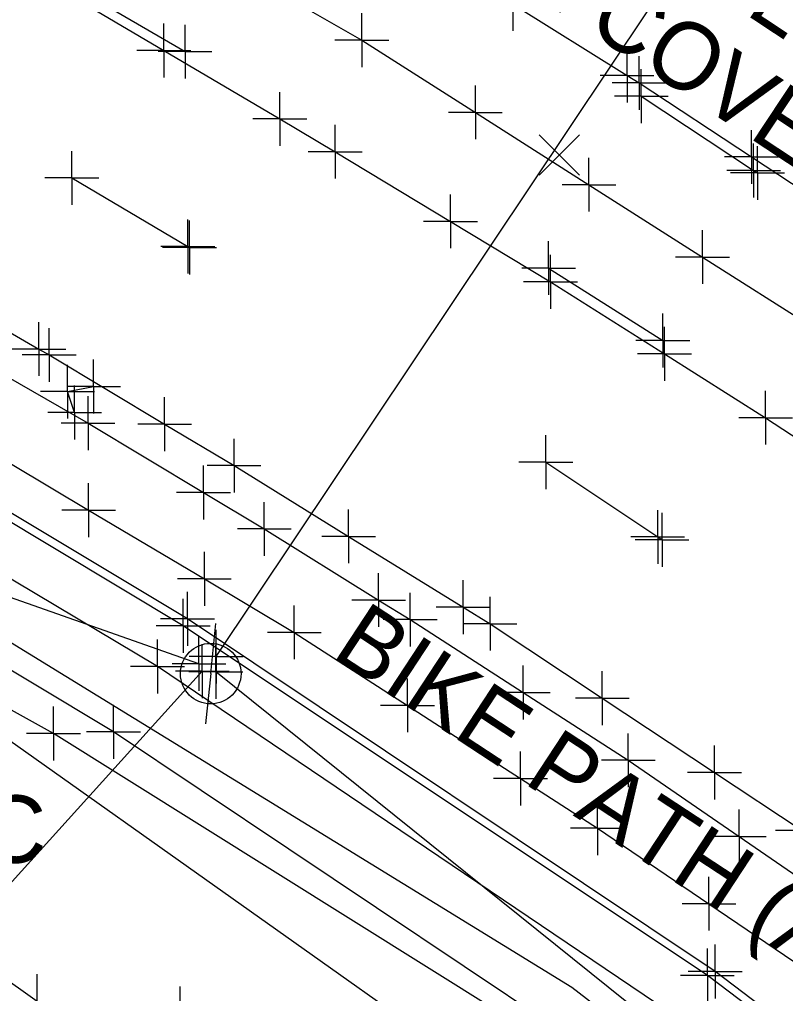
# Model space of a CAD drawing. Extents: x 0 to 1944463, y 0 to 420651.
# Drawn here: x 1942835 to 1942891.8, y 417717.4 to 417789.8 of the extents above; entities that cross this region are included whole.
import ezdxf

# ---------------------------------------------------------------- set-up
doc = ezdxf.new("R2010")
doc.units = 0
for name, color, linetype in [('SUR - DRG - Storm Sewer - Points - Locators', 7, 'Continuous'), ('SUR - DRG - Storm Sewer Text', 7, 'Continuous'), ('SUR - DTM - Breaklines', 7, 'Continuous'), ('SUR - DTM - Breaklines - Points - Locators', 7, 'Continuous'), ('SUR - TR-CTRL - Pavement Marking', 7, 'Continuous'), ('SUR - TR-CTRL - Pavement Marking - Points - Locators', 7, 'Continuous'), ('SUR - TRAN - Features', 7, 'Continuous'), ('SUR - TRAN - Features - Points - Locators', 7, 'Continuous'), ('SUR - TRAN - Features Text', 7, 'Continuous'), ('SUR - UTL - Fiber Optic Cable (Underground)', 7, 'Continuous'), ('SUR - UTL - Low Wire Crossings', 7, 'Continuous'), ('SUR - UTL - Overhead Wire Crossings', 7, 'Continuous'), ('SUR - UTL - Overhead Wire Crossings - Points - Locators', 7, 'Continuous'), ('SUR - UTL - Poles and Miscellaneous', 7, 'Continuous'), ('SUR - UTL - Poles and Miscellaneous Text', 7, 'Continuous'), ('SUR - VEG - Features', 7, 'Continuous')]:
    doc.layers.add(name, color=color, linetype=linetype)

msp = doc.modelspace()

# ---------------------------------------------------------------- linework, layer by layer
at = {"layer": 'SUR - DRG - Storm Sewer - Points - Locators'}
msp.add_line((1942846.896, 417715.959), (1942846.896, 417717.959), dxfattribs=at)
at = {"layer": 'SUR - DTM - Breaklines'}
for points in [[(1942706.496, 417864.602), (1942715.785, 417860.899), (1942725.074, 417857.195), (1942728.142, 417855.972), (1942737.3, 417851.955), (1942746.457, 417847.938), (1942755.615, 417843.922), (1942764.773, 417839.905), (1942767.692, 417838.624), (1942776.578, 417834.037), (1942785.464, 417829.45), (1942794.35, 417824.864), (1942803.236, 417820.277), (1942812.122, 417815.69), (1942818.635, 417812.328), (1942827.298, 417807.331), (1942835.96, 417802.335), (1942844.622, 417797.339), (1942853.285, 417792.343), (1942860.379, 417788.251), (1942868.814, 417782.88), (1942877.25, 417777.509), (1942885.685, 417772.138), (1942894.12, 417766.767)], [(1943086.971, 417542.441), (1943075.211, 417554.63), (1943062.523, 417566.148), (1943025.76, 417598.308), (1942997.463, 417625.18), (1942961.642, 417658.671), (1942931.319, 417684.435), (1942886.042, 417718.77), (1942847.117, 417744.736), (1942804.588, 417770.285), (1942795.222, 417775.523)], [(1942921.107, 417679.837), (1942919.961, 417678.775), (1942913.528, 417683.522), (1942876.22, 417712.505), (1942837.487, 417736.737), (1942800.473, 417757.298), (1942794.469, 417761.004), (1942792.318, 417764.328), (1942782.845, 417768.341), (1942772.445, 417769.28), (1942760.386, 417765.72), (1942751.56, 417758.18), (1942747.81, 417744.492), (1942745.106, 417731.919)], [(1942747.476, 417729.925), (1942756.054, 417750.29), (1942764.871, 417756.608), (1942776.046, 417756.961), (1942796.117, 417745.486), (1942836.286, 417716.866), (1942867.394, 417691.467), (1942887.831, 417674.888), (1942915.646, 417649.13), (1942930.902, 417655.963), (1942938.983, 417658.675)]]:
    msp.add_lwpolyline(points, dxfattribs=at)
at = {"layer": 'SUR - DTM - Breaklines - Points - Locators'}
for p, q in [((1942860.379, 417788.251), (1942860.379, 417790.251)), ((1942860.379, 417788.251), (1942858.379, 417788.251)), ((1942860.379, 417788.251), (1942862.379, 417788.251)), ((1942860.379, 417788.251), (1942860.379, 417786.251)), ((1942868.814, 417782.88), (1942868.814, 417784.88)), ((1942868.814, 417782.88), (1942866.814, 417782.88)), ((1942868.814, 417782.88), (1942870.814, 417782.88)), ((1942868.814, 417782.88), (1942868.814, 417780.88)), ((1942877.25, 417777.509), (1942877.25, 417779.509)), ((1942877.25, 417777.509), (1942875.25, 417777.509)), ((1942877.25, 417777.509), (1942879.25, 417777.509)), ((1942877.25, 417777.509), (1942877.25, 417775.509)), ((1942885.685, 417772.138), (1942885.685, 417774.138)), ((1942885.685, 417772.138), (1942883.685, 417772.138)), ((1942885.685, 417772.138), (1942887.685, 417772.138)), ((1942885.685, 417772.138), (1942885.685, 417770.138)), ((1942847.117, 417744.736), (1942847.117, 417746.736)), ((1942847.117, 417744.736), (1942845.117, 417744.736)), ((1942847.117, 417744.736), (1942849.117, 417744.736)), ((1942847.117, 417744.736), (1942847.117, 417742.736)), ((1942837.487, 417736.737), (1942837.487, 417738.737)), ((1942837.487, 417736.737), (1942835.487, 417736.737)), ((1942837.487, 417736.737), (1942839.487, 417736.737)), ((1942837.487, 417736.737), (1942837.487, 417734.737)), ((1942886.042, 417718.77), (1942886.042, 417720.77)), ((1942836.286, 417716.866), (1942836.286, 417718.866)), ((1942886.042, 417718.77), (1942884.042, 417718.77)), ((1942886.042, 417718.77), (1942888.042, 417718.77)), ((1942886.042, 417718.77), (1942886.042, 417716.77))]:
    msp.add_line(p, q, dxfattribs=at)
at = {"layer": 'SUR - TR-CTRL - Pavement Marking'}
for points in [[(1942772.498, 417845.953), (1942781.476, 417841.549), (1942786.072, 417839.295), (1942795.028, 417834.902), (1942803.852, 417830.199), (1942805.346, 417829.403), (1942814.138, 417824.639), (1942820.568, 417821.156), (1942829.263, 417816.216), (1942837.079, 417811.776), (1942845.687, 417806.687), (1942849.257, 417804.577), (1942857.825, 417799.421), (1942863.118, 417796.235), (1942871.595, 417790.931), (1942880.073, 417785.627), (1942880.966, 417785.069), (1942889.317, 417779.568), (1942894.238, 417776.326)], [(1942765.257, 417830.796), (1942774.22, 417826.361), (1942779.617, 417823.691), (1942788.514, 417819.126), (1942792.869, 417816.891), (1942801.689, 417812.177), (1942810.508, 417807.464), (1942813.783, 417805.714), (1942822.492, 417800.801), (1942831.202, 417795.887), (1942837.075, 417792.574), (1942845.682, 417787.484), (1942854.29, 417782.394), (1942858.407, 417779.959), (1942866.964, 417774.785), (1942874.398, 417770.29), (1942882.852, 417764.949), (1942890.364, 417760.204), (1942898.733, 417754.731)], [(1942839.255, 417792.082), (1942847.255, 417787.394)], [(1942775.389, 417788.48), (1942778.077, 417787.573), (1942783.724, 417785.239), (1942789.24, 417782.599), (1942795.258, 417779.283), (1942803.951, 417774.34), (1942812.644, 417769.396), (1942821.336, 417764.453), (1942822.904, 417763.561), (1942831.499, 417758.45), (1942840.094, 417753.338), (1942848.689, 417748.226), (1942855.367, 417744.255), (1942863.768, 417738.83), (1942872.168, 417733.405), (1942877.884, 417729.714), (1942886.157, 417724.097), (1942893.929, 417718.822)], [(1942797.979, 417786.93), (1942806.741, 417782.111), (1942815.503, 417777.292), (1942819.085, 417775.322), (1942827.74, 417770.312), (1942836.395, 417765.303), (1942837.158, 417764.861), (1942845.739, 417759.725), (1942850.894, 417756.639), (1942859.402, 417751.384), (1942867.91, 417746.129), (1942869.903, 417744.898), (1942878.239, 417739.373), (1942886.574, 417733.848), (1942893.087, 417729.531)], [(1942881.132, 417784.086), (1942889.473, 417778.571), (1942889.756, 417778.384)], [(1942838.844, 417778.008), (1942847.455, 417772.924), (1942847.593, 417772.842)], [(1942874.251, 417771.318), (1942882.733, 417765.932)], [(1942839.056, 417760.585), (1942838.533, 417762.141), (1942840.469, 417762.525)], [(1942874.044, 417756.905), (1942882.354, 417751.343), (1942882.674, 417751.129)]]:
    msp.add_lwpolyline(points, dxfattribs=at)
at = {"layer": 'SUR - TR-CTRL - Pavement Marking - Points - Locators'}
for p, q in [((1942871.595, 417790.931), (1942871.595, 417788.931)), ((1942845.682, 417787.484), (1942845.682, 417789.484)), ((1942847.255, 417787.394), (1942847.255, 417789.394)), ((1942845.682, 417787.484), (1942843.682, 417787.484)), ((1942847.255, 417787.394), (1942845.255, 417787.394)), ((1942845.682, 417787.484), (1942847.682, 417787.484)), ((1942845.682, 417787.484), (1942845.682, 417785.484)), ((1942847.255, 417787.394), (1942849.255, 417787.394)), ((1942847.255, 417787.394), (1942847.255, 417785.394)), ((1942880.073, 417785.627), (1942880.073, 417787.627)), ((1942880.966, 417785.069), (1942880.966, 417787.069)), ((1942880.073, 417785.627), (1942878.073, 417785.627)), ((1942880.073, 417785.627), (1942882.073, 417785.627)), ((1942880.073, 417785.627), (1942880.073, 417783.627)), ((1942881.132, 417784.086), (1942881.132, 417786.086)), ((1942880.966, 417785.069), (1942878.966, 417785.069)), ((1942880.966, 417785.069), (1942882.966, 417785.069)), ((1942880.966, 417785.069), (1942880.966, 417783.069)), ((1942854.29, 417782.394), (1942854.29, 417784.394)), ((1942881.132, 417784.086), (1942879.132, 417784.086)), ((1942881.132, 417784.086), (1942883.132, 417784.086)), ((1942881.132, 417784.086), (1942881.132, 417782.086)), ((1942854.29, 417782.394), (1942852.29, 417782.394)), ((1942854.29, 417782.394), (1942856.29, 417782.394)), ((1942854.29, 417782.394), (1942854.29, 417780.394)), ((1942858.407, 417779.959), (1942858.407, 417781.959)), ((1942889.317, 417779.568), (1942889.317, 417781.568)), ((1942889.473, 417778.571), (1942889.473, 417780.571)), ((1942838.844, 417778.008), (1942838.844, 417780.008)), ((1942858.407, 417779.959), (1942856.407, 417779.959)), ((1942858.407, 417779.959), (1942860.407, 417779.959)), ((1942858.407, 417779.959), (1942858.407, 417777.959)), ((1942889.756, 417778.384), (1942889.756, 417780.384)), ((1942889.317, 417779.568), (1942887.317, 417779.568)), ((1942889.317, 417779.568), (1942891.317, 417779.568)), ((1942889.317, 417779.568), (1942889.317, 417777.568)), ((1942889.473, 417778.571), (1942887.473, 417778.571)), ((1942889.756, 417778.384), (1942887.756, 417778.384)), ((1942889.473, 417778.571), (1942891.473, 417778.571)), ((1942889.473, 417778.571), (1942889.473, 417776.571)), ((1942889.756, 417778.384), (1942891.756, 417778.384)), ((1942889.756, 417778.384), (1942889.756, 417776.384)), ((1942838.844, 417778.008), (1942836.844, 417778.008)), ((1942838.844, 417778.008), (1942840.844, 417778.008)), ((1942838.844, 417778.008), (1942838.844, 417776.008)), ((1942866.964, 417774.785), (1942866.964, 417776.785)), ((1942847.455, 417772.924), (1942847.455, 417774.924)), ((1942847.593, 417772.842), (1942847.593, 417774.842)), ((1942866.964, 417774.785), (1942864.964, 417774.785)), ((1942866.964, 417774.785), (1942868.964, 417774.785)), ((1942866.964, 417774.785), (1942866.964, 417772.785)), ((1942874.251, 417771.318), (1942874.251, 417773.318)), ((1942847.455, 417772.924), (1942845.455, 417772.924)), ((1942847.593, 417772.842), (1942845.593, 417772.842)), ((1942847.455, 417772.924), (1942849.455, 417772.924)), ((1942847.455, 417772.924), (1942847.455, 417770.924)), ((1942847.593, 417772.842), (1942849.593, 417772.842)), ((1942847.593, 417772.842), (1942847.593, 417770.842)), ((1942874.398, 417770.29), (1942874.398, 417772.29)), ((1942874.251, 417771.318), (1942872.251, 417771.318)), ((1942874.251, 417771.318), (1942876.251, 417771.318)), ((1942874.251, 417771.318), (1942874.251, 417769.318)), ((1942874.398, 417770.29), (1942872.398, 417770.29)), ((1942874.398, 417770.29), (1942876.398, 417770.29)), ((1942874.398, 417770.29), (1942874.398, 417768.29)), ((1942882.733, 417765.932), (1942882.733, 417767.932)), ((1942836.395, 417765.303), (1942836.395, 417767.303)), ((1942837.158, 417764.861), (1942837.158, 417766.861)), ((1942882.852, 417764.949), (1942882.852, 417766.949)), ((1942882.733, 417765.932), (1942880.733, 417765.932)), ((1942882.733, 417765.932), (1942884.733, 417765.932)), ((1942882.733, 417765.932), (1942882.733, 417763.932)), ((1942836.395, 417765.303), (1942834.395, 417765.303)), ((1942837.158, 417764.861), (1942835.158, 417764.861)), ((1942836.395, 417765.303), (1942838.395, 417765.303)), ((1942836.395, 417765.303), (1942836.395, 417763.303)), ((1942837.158, 417764.861), (1942839.158, 417764.861)), ((1942837.158, 417764.861), (1942837.158, 417762.861)), ((1942882.852, 417764.949), (1942880.852, 417764.949)), ((1942882.852, 417764.949), (1942884.852, 417764.949)), ((1942882.852, 417764.949), (1942882.852, 417762.949)), ((1942838.533, 417762.141), (1942838.533, 417764.141)), ((1942840.469, 417762.525), (1942840.469, 417764.525)), ((1942840.469, 417762.525), (1942838.469, 417762.525)), ((1942839.056, 417760.585), (1942839.056, 417762.585)), ((1942840.469, 417762.525), (1942842.469, 417762.525)), ((1942840.469, 417762.525), (1942840.469, 417760.525)), ((1942838.533, 417762.141), (1942836.533, 417762.141)), ((1942838.533, 417762.141), (1942840.533, 417762.141)), ((1942838.533, 417762.141), (1942838.533, 417760.141)), ((1942845.739, 417759.725), (1942845.739, 417761.725)), ((1942890.364, 417760.204), (1942890.364, 417762.204)), ((1942839.056, 417760.585), (1942837.056, 417760.585)), ((1942839.056, 417760.585), (1942841.056, 417760.585)), ((1942839.056, 417760.585), (1942839.056, 417758.585)), ((1942845.739, 417759.725), (1942843.739, 417759.725)), ((1942845.739, 417759.725), (1942847.739, 417759.725)), ((1942845.739, 417759.725), (1942845.739, 417757.725)), ((1942890.364, 417760.204), (1942888.364, 417760.204)), ((1942890.364, 417760.204), (1942892.364, 417760.204)), ((1942890.364, 417760.204), (1942890.364, 417758.204)), ((1942874.044, 417756.905), (1942874.044, 417758.905)), ((1942850.894, 417756.639), (1942850.894, 417758.639)), ((1942850.894, 417756.639), (1942848.894, 417756.639)), ((1942850.894, 417756.639), (1942852.894, 417756.639)), ((1942850.894, 417756.639), (1942850.894, 417754.639)), ((1942874.044, 417756.905), (1942872.044, 417756.905)), ((1942874.044, 417756.905), (1942876.044, 417756.905)), ((1942874.044, 417756.905), (1942874.044, 417754.905)), ((1942840.094, 417753.338), (1942840.094, 417755.338)), ((1942840.094, 417753.338), (1942838.094, 417753.338)), ((1942840.094, 417753.338), (1942842.094, 417753.338)), ((1942840.094, 417753.338), (1942840.094, 417751.338)), ((1942859.402, 417751.384), (1942859.402, 417753.384)), ((1942882.354, 417751.343), (1942882.354, 417753.343)), ((1942882.674, 417751.129), (1942882.674, 417753.129)), ((1942859.402, 417751.384), (1942857.402, 417751.384)), ((1942859.402, 417751.384), (1942861.402, 417751.384)), ((1942859.402, 417751.384), (1942859.402, 417749.384)), ((1942882.354, 417751.343), (1942880.354, 417751.343)), ((1942882.674, 417751.129), (1942880.674, 417751.129)), ((1942882.354, 417751.343), (1942884.354, 417751.343)), ((1942882.354, 417751.343), (1942882.354, 417749.343)), ((1942882.674, 417751.129), (1942884.674, 417751.129)), ((1942882.674, 417751.129), (1942882.674, 417749.129)), ((1942848.689, 417748.226), (1942848.689, 417750.226)), ((1942848.689, 417748.226), (1942846.689, 417748.226)), ((1942848.689, 417748.226), (1942850.689, 417748.226)), ((1942848.689, 417748.226), (1942848.689, 417746.226)), ((1942867.91, 417746.129), (1942867.91, 417748.129)), ((1942869.903, 417744.898), (1942869.903, 417746.898)), ((1942855.367, 417744.255), (1942855.367, 417746.255)), ((1942867.91, 417746.129), (1942865.91, 417746.129)), ((1942867.91, 417746.129), (1942869.91, 417746.129)), ((1942867.91, 417746.129), (1942867.91, 417744.129)), ((1942869.903, 417744.898), (1942867.903, 417744.898)), ((1942869.903, 417744.898), (1942871.903, 417744.898)), ((1942869.903, 417744.898), (1942869.903, 417742.898)), ((1942855.367, 417744.255), (1942853.367, 417744.255)), ((1942855.367, 417744.255), (1942857.367, 417744.255)), ((1942855.367, 417744.255), (1942855.367, 417742.255)), ((1942863.768, 417738.83), (1942863.768, 417740.83)), ((1942878.239, 417739.373), (1942878.239, 417741.373)), ((1942878.239, 417739.373), (1942876.239, 417739.373)), ((1942878.239, 417739.373), (1942880.239, 417739.373)), ((1942878.239, 417739.373), (1942878.239, 417737.373)), ((1942863.768, 417738.83), (1942861.768, 417738.83)), ((1942863.768, 417738.83), (1942865.768, 417738.83)), ((1942863.768, 417738.83), (1942863.768, 417736.83)), ((1942886.574, 417733.848), (1942886.574, 417735.848)), ((1942872.168, 417733.405), (1942872.168, 417735.405)), ((1942886.574, 417733.848), (1942884.574, 417733.848)), ((1942886.574, 417733.848), (1942888.574, 417733.848)), ((1942886.574, 417733.848), (1942886.574, 417731.848)), ((1942872.168, 417733.405), (1942870.168, 417733.405)), ((1942872.168, 417733.405), (1942874.168, 417733.405)), ((1942872.168, 417733.405), (1942872.168, 417731.405)), ((1942877.884, 417729.714), (1942877.884, 417731.714)), ((1942877.884, 417729.714), (1942875.884, 417729.714)), ((1942877.884, 417729.714), (1942879.884, 417729.714)), ((1942877.884, 417729.714), (1942877.884, 417727.714)), ((1942893.087, 417729.531), (1942891.087, 417729.531)), ((1942886.157, 417724.097), (1942886.157, 417726.097)), ((1942886.157, 417724.097), (1942884.157, 417724.097)), ((1942886.157, 417724.097), (1942888.157, 417724.097)), ((1942886.157, 417724.097), (1942886.157, 417722.097))]:
    msp.add_line(p, q, dxfattribs=at)
at = {"layer": 'SUR - TRAN - Features'}
for p, q in [((1942840.052, 417759.793), (1942840.052, 417761.793)), ((1942840.052, 417759.793), (1942838.052, 417759.793)), ((1942840.052, 417759.793), (1942842.052, 417759.793)), ((1942840.052, 417759.793), (1942840.052, 417757.793)), ((1942848.625, 417754.646), (1942848.625, 417756.646)), ((1942848.625, 417754.646), (1942846.625, 417754.646)), ((1942848.625, 417754.646), (1942850.625, 417754.646)), ((1942848.625, 417754.646), (1942848.625, 417752.646)), ((1942853.139, 417751.936), (1942853.139, 417753.936)), ((1942853.139, 417751.936), (1942851.139, 417751.936)), ((1942853.139, 417751.936), (1942855.139, 417751.936)), ((1942853.139, 417751.936), (1942853.139, 417749.936)), ((1942861.63, 417746.654), (1942861.63, 417748.654)), ((1942861.63, 417746.654), (1942859.63, 417746.654)), ((1942861.63, 417746.654), (1942863.63, 417746.654)), ((1942861.63, 417746.654), (1942861.63, 417744.654)), ((1942863.964, 417745.202), (1942863.964, 417747.202)), ((1942863.964, 417745.202), (1942861.964, 417745.202)), ((1942863.964, 417745.202), (1942865.964, 417745.202)), ((1942863.964, 417745.202), (1942863.964, 417743.202)), ((1942872.368, 417739.782), (1942872.368, 417741.782)), ((1942872.368, 417739.782), (1942870.368, 417739.782)), ((1942872.368, 417739.782), (1942874.368, 417739.782)), ((1942872.368, 417739.782), (1942872.368, 417737.782)), ((1942880.169, 417734.75), (1942880.169, 417736.75)), ((1942880.169, 417734.75), (1942878.169, 417734.75)), ((1942880.169, 417734.75), (1942882.169, 417734.75)), ((1942880.169, 417734.75), (1942880.169, 417732.75)), ((1942888.41, 417729.086), (1942888.41, 417731.086)), ((1942888.41, 417729.086), (1942886.41, 417729.086)), ((1942888.41, 417729.086), (1942890.41, 417729.086)), ((1942888.41, 417729.086), (1942888.41, 417727.086))]:
    msp.add_line(p, q, dxfattribs=at)
for points in [[(1942797.31, 417783.938), (1942806.075, 417779.125), (1942808.037, 417778.048), (1942816.743, 417773.128), (1942824.096, 417768.972), (1942832.764, 417763.986), (1942840.052, 417759.793), (1942848.625, 417754.646), (1942853.139, 417751.936), (1942861.63, 417746.654), (1942863.964, 417745.202), (1942872.368, 417739.782), (1942880.169, 417734.75), (1942888.41, 417729.086), (1942895.126, 417724.47)], [(1942929.13, 417681.51), (1942884.161, 417715.389), (1942845.203, 417741.72), (1942802.72, 417767.087), (1942787.897, 417775.373), (1942789.188, 417778.635), (1942767.783, 417781.782), (1942761.592, 417780.32), (1942762.053, 417778.917), (1942756.325, 417776.202), (1942755.652, 417777.42), (1942751.861, 417774.655), (1942745.595, 417767.952), (1942741.365, 417759.013), (1942738.717, 417741.176), (1942737.876, 417732.681), (1942732.997, 417691.186), (1942729.793, 417661.663)], [(1943087.394, 417542.772), (1943075.666, 417554.93), (1943062.916, 417566.57), (1943026.148, 417598.738), (1942997.824, 417625.573), (1942962.083, 417659.135), (1942931.717, 417684.819), (1942886.624, 417719.066), (1942847.443, 417745.259), (1942804.756, 417770.865), (1942795.632, 417775.977)], [(1943088.058, 417533.458), (1943083.95, 417537.719), (1943071.074, 417548.672), (1943056.792, 417560.53), (1943019.915, 417591.688), (1942990.429, 417618.512), (1942955.076, 417651.996), (1942925.728, 417676.871), (1942880.991, 417710.724), (1942841.949, 417736.86), (1942799.694, 417762.25), (1942785.094, 417769.761), (1942769.186, 417774.3), (1942763.842, 417772.965), (1942759.218, 417770.8), (1942756.131, 417769.011), (1942750.267, 417764.38), (1942746.064, 417757.407), (1942742.493, 417740.651), (1942741.733, 417732.524), (1942737.14, 417690.548), (1942733.569, 417661.203)]]:
    msp.add_lwpolyline(points, dxfattribs=at)
at = {"layer": 'SUR - TRAN - Features - Points - Locators'}
for p, q in [((1942847.443, 417745.259), (1942847.443, 417747.259)), ((1942847.443, 417745.259), (1942845.443, 417745.259)), ((1942847.443, 417745.259), (1942849.443, 417745.259)), ((1942847.443, 417745.259), (1942847.443, 417743.259)), ((1942845.203, 417741.72), (1942845.203, 417743.72)), ((1942845.203, 417741.72), (1942843.203, 417741.72)), ((1942845.203, 417741.72), (1942847.203, 417741.72)), ((1942845.203, 417741.72), (1942845.203, 417739.72)), ((1942841.949, 417736.86), (1942841.949, 417738.86)), ((1942841.949, 417736.86), (1942839.949, 417736.86)), ((1942841.949, 417736.86), (1942843.949, 417736.86)), ((1942841.949, 417736.86), (1942841.949, 417734.86)), ((1942886.624, 417719.066), (1942886.624, 417721.066)), ((1942886.624, 417719.066), (1942884.624, 417719.066)), ((1942886.624, 417719.066), (1942888.624, 417719.066)), ((1942886.624, 417719.066), (1942886.624, 417717.066))]:
    msp.add_line(p, q, dxfattribs=at)
at = {"layer": 'SUR - UTL - Fiber Optic Cable (Underground)'}
msp.add_lwpolyline([(1943675.935, 416874.811), (1943301.532, 417291.453), (1943229.017, 417377.593), (1943204.769, 417412.08), (1943079.474, 417545.559), (1943001.447, 417611.824), (1942943.851, 417666.04), (1942875.969, 417717.873), (1942785.445, 417773.544), (1942671.047, 417813.855), (1942647.996, 417834.422), (1942364.461, 417940.541)], dxfattribs=at)
at = {"layer": 'SUR - UTL - Low Wire Crossings'}
for p, q in [((1942873.544, 417781.223), (1942876.544, 417778.223)), ((1942876.544, 417781.223), (1942873.544, 417778.223)), ((1942875.044, 417779.723), (1942875.044, 417779.723))]:
    msp.add_line(p, q, dxfattribs=at)
at = {"layer": 'SUR - UTL - Overhead Wire Crossings'}
for points in [[(1942849.572, 417742.451), (1942957.655, 417904.238)], [(1942848.287, 417741.917), (1942799.11, 417759.221)], [(1942848.536, 417741.373), (1942803.145, 417691.152)], [(1942996.845, 417622.887), (1942849.534, 417741.312)]]:
    msp.add_lwpolyline(points, dxfattribs=at)
at = {"layer": 'SUR - UTL - Overhead Wire Crossings - Points - Locators'}
for p, q in [((1942849.572, 417742.451), (1942849.572, 417744.451)), ((1942848.287, 417741.917), (1942848.287, 417743.917)), ((1942848.536, 417741.373), (1942848.536, 417743.373)), ((1942849.534, 417741.312), (1942849.534, 417743.312)), ((1942849.572, 417742.451), (1942847.572, 417742.451)), ((1942849.572, 417742.451), (1942851.572, 417742.451)), ((1942849.572, 417742.451), (1942849.572, 417740.451)), ((1942848.287, 417741.917), (1942846.287, 417741.917)), ((1942848.287, 417741.917), (1942850.287, 417741.917)), ((1942848.287, 417741.917), (1942848.287, 417739.917)), ((1942848.536, 417741.373), (1942846.536, 417741.373)), ((1942849.534, 417741.312), (1942847.534, 417741.312)), ((1942848.536, 417741.373), (1942850.536, 417741.373)), ((1942848.536, 417741.373), (1942848.536, 417739.373)), ((1942849.534, 417741.312), (1942851.534, 417741.312)), ((1942849.534, 417741.312), (1942849.534, 417739.312))]:
    msp.add_line(p, q, dxfattribs=at)
at = {"layer": 'SUR - UTL - Poles and Miscellaneous'}
for q in [(1942849.537, 417744.919), (1942848.786, 417737.457)]:
    msp.add_line((1942849.161, 417741.188), q, dxfattribs=at)
msp.add_circle((1942849.161, 417741.188), 2.25, dxfattribs=at)
at = {"layer": 'SUR - VEG - Features'}
msp.add_lwpolyline([(1942950.704, 417650.963), (1942924.628, 417446.202), (1942896.794, 417449.747), (1942919.58, 417628.667), (1942817.518, 417707.857), (1942833.46, 417736.759), (1942905.261, 417685.864)], close=True, dxfattribs=at)

# ---------------------------------------------------------------- texts
at = {"layer": 'SUR - DRG - Storm Sewer Text'}
for s, p in [('INVERTS FROM CONST. PLANS', (1942850.783, 417824.362)), ('INACCESSIBLE COVERED JUNCTION', (1942834.765, 417816.974)), ('APPROX. LOCATION ', (1942862.43, 417807.662))]:
    msp.add_text(s, height=4.99999, rotation=326.50837, dxfattribs=at).set_placement(p)
at = {"layer": 'SUR - TRAN - Features Text'}
msp.add_text('BIKE PATH (ASP)', height=4.99999, rotation=326.71155, dxfattribs=at).set_placement((1942858.005, 417742.505))
at = {"layer": 'SUR - UTL - Poles and Miscellaneous Text'}
msp.add_text('PTC', height=5, dxfattribs=at).set_placement((1942823.571, 417727.143))

doc.saveas('drawing.dxf')
